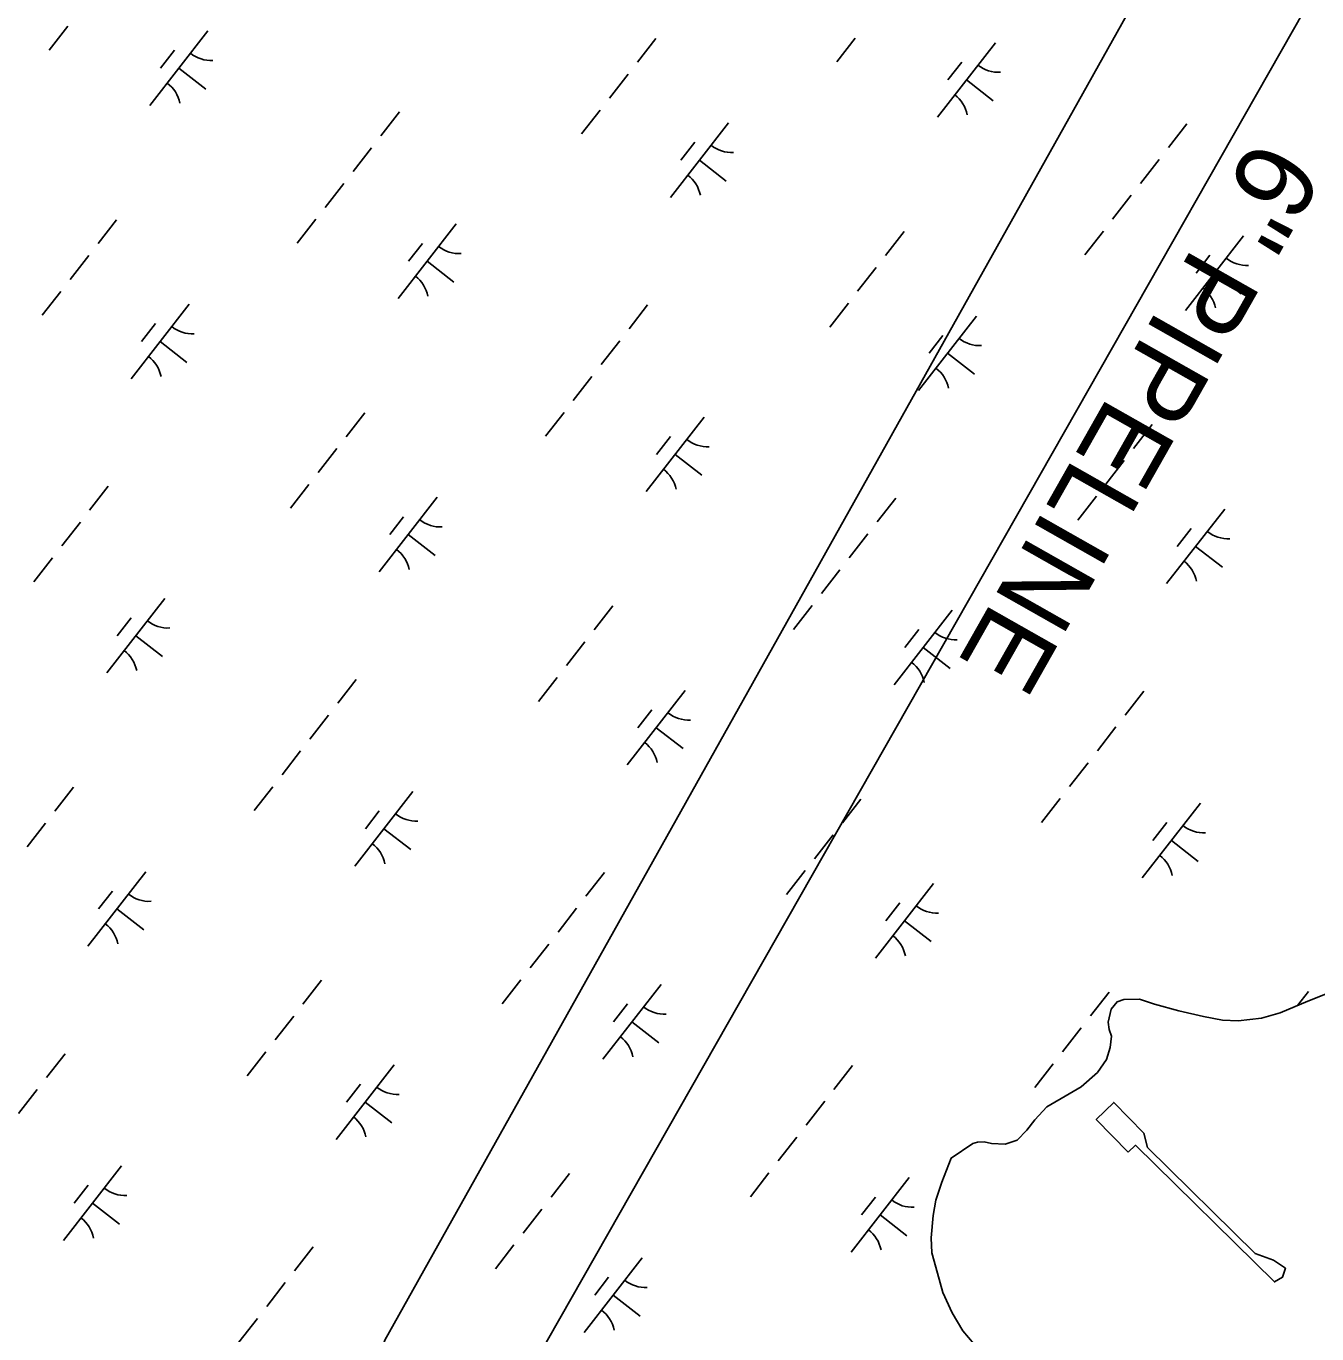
# Model space of a CAD drawing. Extents: x 3888273 to 3909528, y 158682 to 181032.
# Drawn here: x 3902718 to 3903401, y 170026 to 170718 of the extents above; entities that cross this region are included whole.
import ezdxf

# ---------------------------------------------------------------- set-up
doc = ezdxf.new("R2010")
doc.units = 0
for name, color, linetype in [('V-CHAN-DOCK', 7, 'Continuous'), ('V-TOPO-SHOR', 7, 'Continuous'), ('V-UTIL-IDEN', 7, 'Continuous'), ('V-UTIL-LINE', 7, 'Continuous'), ('V-WETL-SWMP', 7, 'Continuous')]:
    doc.layers.add(name, color=color, linetype=linetype)

msp = doc.modelspace()

# ---------------------------------------------------------------- linework, layer by layer
at = {"layer": 'V-CHAN-DOCK'}
msp.add_lwpolyline([(3903300.72, 170122.61), (3903283.87, 170139.9), (3903293.1, 170148.9), (3903308.92, 170132.68), (3903311.02, 170125.1), (3903367.98, 170068.93), (3903377.54, 170065.46), (3903383.94, 170061.15), (3903382.4, 170056.38), (3903378.06, 170053.95), (3903304.65, 170126.22), (3903300.72, 170122.61)], dxfattribs=at)
at = {"layer": 'V-TOPO-SHOR'}
msp.add_lwpolyline([(3903219.27, 170021.05), (3903213.24, 170028.13), (3903207.58, 170037.61), (3903202.7, 170048.28), (3903199.81, 170058.58), (3903196.92, 170069.27), (3903196.44, 170077.21), (3903197.5, 170089.14), (3903199.01, 170097.1), (3903202.09, 170106.67), (3903207.12, 170119.43), (3903218.56, 170127.1), (3903220.93, 170127.92), (3903224.51, 170127.96), (3903228.49, 170127.21), (3903235.64, 170126.88), (3903241.98, 170128.94), (3903247.08, 170134.15), (3903251.4, 170139.76), (3903257.68, 170146.58), (3903269.53, 170153.46), (3903275.84, 170157.1), (3903284.5, 170164.74), (3903289.2, 170171.54), (3903291.12, 170177.92), (3903291.85, 170183.88), (3903290.62, 170187.45), (3903290.18, 170191.41), (3903291.7, 170198.18), (3903294.84, 170202.19), (3903298.4, 170203.42), (3903306.74, 170203.5), (3903314.71, 170200.8), (3903327.46, 170197.36), (3903340.6, 170194.32), (3903350.55, 170192.44), (3903358.9, 170192.13), (3903371.2, 170193.45), (3903381.1, 170196.34), (3903395.73, 170202.45), (3903406.81, 170206.94)], dxfattribs=at)
at = {"layer": 'V-UTIL-LINE'}
for points in [[(3905528.73, 173697.07), (3904376.91, 172459.2), (3904350.43, 172426.1), (3904072.41, 171916.39), (3903483.26, 170883.72), (3902993.41, 170023.17), (3902953.69, 169950.36), (3902854.4, 169652.47), (3902708.76, 169268.53)], [(3902927.21, 169208.96), (3902847.78, 169559.8), (3902827.92, 169778.25), (3902907.35, 170023.17), (3903370.73, 170850.63), (3904006.21, 172022.3), (3904694.65, 172743.84), (3905561.82, 173663.97)]]:
    msp.add_lwpolyline(points, dxfattribs=at)
at = {"layer": 'V-WETL-SWMP'}
for p, q in [((3902739.65, 170718.23), (3902729.82, 170705.61)), ((3902813.79, 170715.76), (3902783.09, 170676.3)), ((3902796.03, 170705.5), (3902788.66, 170696.03)), ((3903050.85, 170711.77), (3903041.03, 170699.14)), ((3903156.31, 170712.01), (3903146.49, 170699.38)), ((3903230.46, 170709.54), (3903199.75, 170670.07)), ((3903212.7, 170699.28), (3903205.33, 170689.81)), ((3902798.44, 170696.03), (3902812.64, 170684.98)), ((3903036.11, 170692.82), (3903026.29, 170680.2)), ((3903215.11, 170689.8), (3903229.31, 170678.75)), ((3902915.14, 170672.92), (3902905.32, 170660.29)), ((3903021.38, 170673.88), (3903011.55, 170661.26)), ((3903089.22, 170667.09), (3903058.51, 170627.62)), ((3903331.81, 170666.69), (3903321.98, 170654.06)), ((3903071.46, 170656.83), (3903064.09, 170647.36)), ((3902900.4, 170653.97), (3902890.58, 170641.35)), ((3903073.86, 170647.36), (3903088.07, 170636.3)), ((3903317.07, 170647.75), (3903307.25, 170635.12)), ((3902885.67, 170635.03), (3902875.84, 170622.4)), ((3903302.33, 170628.81), (3903292.51, 170616.18)), ((3902765.46, 170615.85), (3902755.64, 170603.22)), ((3902870.93, 170616.09), (3902861.1, 170603.46)), ((3902945.07, 170613.62), (3902914.37, 170574.15)), ((3903182.13, 170609.62), (3903172.31, 170596.99)), ((3903287.6, 170609.86), (3903277.77, 170597.24)), ((3902927.31, 170603.36), (3902919.94, 170593.89)), ((3903361.74, 170607.39), (3903331.03, 170567.93)), ((3902750.73, 170596.91), (3902740.9, 170584.28)), ((3903343.98, 170597.13), (3903336.61, 170587.66)), ((3902929.72, 170593.89), (3902943.93, 170582.83)), ((3903167.39, 170590.68), (3903157.57, 170578.05)), ((3903346.39, 170587.66), (3903360.59, 170576.61)), ((3902735.99, 170577.96), (3902726.16, 170565.34)), ((3902803.83, 170571.17), (3902773.13, 170531.71)), ((3903046.42, 170570.77), (3903036.6, 170558.14)), ((3903152.66, 170571.74), (3903142.83, 170559.11)), ((3902786.07, 170560.91), (3902778.7, 170551.44)), ((3903220.5, 170564.94), (3903189.79, 170525.48)), ((3903202.74, 170554.68), (3903195.37, 170545.21)), ((3902788.48, 170551.44), (3902802.68, 170540.38)), ((3903031.68, 170551.83), (3903021.86, 170539.2)), ((3903205.15, 170545.21), (3903219.35, 170534.16)), ((3903016.95, 170532.89), (3903007.12, 170520.26)), ((3902896.75, 170513.7), (3902886.92, 170501.08)), ((3903002.21, 170513.95), (3902992.38, 170501.32)), ((3903076.35, 170511.47), (3903045.65, 170472.01)), ((3903313.41, 170507.48), (3903303.59, 170494.85)), ((3903058.59, 170501.21), (3903051.23, 170491.74)), ((3902882.01, 170494.76), (3902872.18, 170482.13)), ((3903061, 170491.74), (3903075.21, 170480.69)), ((3903298.68, 170488.54), (3903288.85, 170475.91)), ((3902761.04, 170474.85), (3902751.21, 170462.22)), ((3902867.27, 170475.82), (3902857.44, 170463.19)), ((3902935.11, 170469.02), (3902904.41, 170429.56)), ((3903177.7, 170468.63), (3903167.88, 170456)), ((3903283.94, 170469.59), (3903274.11, 170456.97)), ((3902917.35, 170458.77), (3902909.98, 170449.29)), ((3903351.78, 170462.8), (3903321.07, 170423.34)), ((3902746.3, 170455.91), (3902736.47, 170443.28)), ((3902919.76, 170449.29), (3902933.96, 170438.24)), ((3903162.97, 170449.68), (3903153.14, 170437.06)), ((3903334.02, 170452.54), (3903326.65, 170443.07)), ((3903336.43, 170443.07), (3903350.63, 170432.01)), ((3902731.56, 170436.97), (3902721.73, 170424.34)), ((3903148.23, 170430.74), (3903138.4, 170418.11)), ((3902790.96, 170415.55), (3902760.26, 170376.09)), ((3903028.03, 170411.56), (3903018.2, 170398.93)), ((3903133.49, 170411.8), (3903123.66, 170399.17)), ((3903207.63, 170409.33), (3903176.93, 170369.87)), ((3902773.21, 170405.3), (3902765.84, 170395.82)), ((3902775.61, 170395.82), (3902789.82, 170384.77)), ((3903189.88, 170399.07), (3903182.51, 170389.6)), ((3903013.29, 170392.62), (3903003.46, 170379.99)), ((3903192.28, 170389.6), (3903206.49, 170378.54)), ((3902998.55, 170373.67), (3902988.73, 170361.05)), ((3902892.32, 170372.71), (3902882.49, 170360.08)), ((3903066.39, 170366.88), (3903035.69, 170327.42)), ((3903308.98, 170366.48), (3903299.16, 170353.85)), ((3902877.58, 170353.77), (3902867.75, 170341.14)), ((3903048.63, 170356.62), (3903041.27, 170347.15)), ((3903051.04, 170347.15), (3903065.25, 170336.09)), ((3903294.25, 170347.54), (3903284.42, 170334.91)), ((3902862.84, 170334.82), (3902853.01, 170322.2)), ((3903279.51, 170328.6), (3903269.68, 170315.97)), ((3902742.64, 170315.64), (3902732.81, 170303.01)), ((3902848.1, 170315.88), (3902838.28, 170303.25)), ((3902922.25, 170313.41), (3902891.54, 170273.95)), ((3903159.31, 170309.41), (3903149.48, 170296.79)), ((3903264.77, 170309.66), (3903254.94, 170297.03)), ((3903338.91, 170307.18), (3903308.21, 170267.72)), ((3902904.49, 170303.15), (3902897.12, 170293.68)), ((3902727.9, 170296.7), (3902718.08, 170284.07)), ((3902906.89, 170293.68), (3902921.1, 170282.62)), ((3903144.57, 170290.47), (3903134.74, 170277.84)), ((3903321.16, 170296.93), (3903313.79, 170287.45)), ((3903323.56, 170287.45), (3903337.77, 170276.4)), ((3902781, 170270.96), (3902750.3, 170231.5)), ((3903023.6, 170270.56), (3903013.77, 170257.93)), ((3903129.83, 170271.53), (3903120.01, 170258.9)), ((3903197.67, 170264.73), (3903166.97, 170225.27)), ((3902763.25, 170260.7), (3902755.88, 170251.23)), ((3902765.65, 170251.23), (3902779.86, 170240.18)), ((3903008.86, 170251.62), (3902999.03, 170238.99)), ((3903179.91, 170254.48), (3903172.55, 170245.01)), ((3903182.32, 170245), (3903196.53, 170233.95)), ((3902994.12, 170232.68), (3902984.3, 170220.05)), ((3902873.92, 170213.49), (3902864.09, 170200.87)), ((3902979.38, 170213.74), (3902969.56, 170201.11)), ((3903053.53, 170211.26), (3903022.82, 170171.8)), ((3903290.59, 170207.27), (3903280.76, 170194.64)), ((3903396.05, 170207.51), (3903390.37, 170200.21)), ((3903035.77, 170201.01), (3903028.4, 170191.54)), ((3903294.84, 170202.19), (3903291.7, 170198.18)), ((3903298.4, 170203.42), (3903294.84, 170202.19)), ((3903306.74, 170203.5), (3903298.4, 170203.42)), ((3903314.71, 170200.8), (3903306.74, 170203.5)), ((3903327.46, 170197.36), (3903314.71, 170200.8)), ((3903395.73, 170202.45), (3903381.1, 170196.34)), ((3903406.81, 170206.94), (3903395.73, 170202.45)), ((3902859.18, 170194.55), (3902849.36, 170181.92)), ((3903291.7, 170198.18), (3903290.18, 170191.41)), ((3903340.6, 170194.32), (3903327.46, 170197.36)), ((3903350.55, 170192.44), (3903340.6, 170194.32)), ((3903371.2, 170193.45), (3903358.9, 170192.13)), ((3903381.1, 170196.34), (3903371.2, 170193.45)), ((3903038.17, 170191.53), (3903052.38, 170180.48)), ((3903275.85, 170188.33), (3903266.02, 170175.7)), ((3903290.18, 170191.41), (3903290.62, 170187.44)), ((3903290.62, 170187.44), (3903291.85, 170183.88)), ((3903358.9, 170192.13), (3903350.55, 170192.44)), ((3903291.85, 170183.88), (3903291.12, 170177.92)), ((3902738.21, 170174.64), (3902728.38, 170162.02)), ((3902844.44, 170175.61), (3902834.62, 170162.98)), ((3903291.12, 170177.92), (3903289.2, 170171.54)), ((3902912.28, 170168.81), (3902881.58, 170129.35)), ((3903154.88, 170168.42), (3903145.05, 170155.79)), ((3903261.11, 170169.39), (3903251.29, 170156.76)), ((3903289.2, 170171.54), (3903284.5, 170164.74)), ((3903284.5, 170164.74), (3903275.84, 170157.1)), ((3902723.47, 170155.7), (3902713.65, 170143.07)), ((3902894.53, 170158.56), (3902887.16, 170149.09)), ((3903269.53, 170153.46), (3903257.68, 170146.58)), ((3903275.84, 170157.1), (3903269.53, 170153.46)), ((3902896.93, 170149.08), (3902911.14, 170138.03)), ((3903140.14, 170149.48), (3903130.31, 170136.85)), ((3903257.68, 170146.58), (3903251.4, 170139.76)), ((3903251.4, 170139.76), (3903247.09, 170134.15)), ((3903247.09, 170134.15), (3903241.98, 170128.94)), ((3903125.4, 170130.53), (3903115.58, 170117.91)), ((3903218.56, 170127.1), (3903207.12, 170119.43)), ((3903220.93, 170127.92), (3903218.56, 170127.1)), ((3903224.51, 170127.96), (3903220.93, 170127.92)), ((3903228.49, 170127.21), (3903224.51, 170127.96)), ((3903235.64, 170126.88), (3903228.49, 170127.21)), ((3903241.98, 170128.94), (3903235.64, 170126.88)), ((3903207.12, 170119.43), (3903202.09, 170106.67)), ((3902768.14, 170115.34), (3902737.44, 170075.88)), ((3903005.2, 170111.35), (3902995.38, 170098.72)), ((3903110.66, 170111.59), (3903100.84, 170098.96)), ((3902750.38, 170105.09), (3902743.01, 170095.62)), ((3903184.81, 170109.12), (3903154.1, 170069.66)), ((3903202.09, 170106.67), (3903199.01, 170097.1)), ((3903167.05, 170098.86), (3903159.68, 170089.39)), ((3903199.01, 170097.1), (3903197.51, 170089.14)), ((3902752.79, 170095.61), (3902766.99, 170084.56)), ((3902990.46, 170092.41), (3902980.64, 170079.78)), ((3903169.45, 170089.39), (3903183.66, 170078.33)), ((3903197.51, 170089.14), (3903196.44, 170077.21)), ((3903196.44, 170077.21), (3903196.92, 170069.27)), ((3902869.49, 170072.5), (3902859.67, 170059.87)), ((3902975.72, 170073.47), (3902965.9, 170060.84)), ((3903196.92, 170069.27), (3903199.81, 170058.58)), ((3903043.57, 170066.67), (3903012.86, 170027.21)), ((3903025.81, 170056.41), (3903018.44, 170046.94)), ((3903199.81, 170058.58), (3903202.7, 170048.28)), ((3902854.75, 170053.56), (3902844.93, 170040.93)), ((3903202.7, 170048.28), (3903207.58, 170037.61)), ((3903028.21, 170046.94), (3903042.42, 170035.89)), ((3902840.01, 170034.62), (3902830.19, 170021.99)), ((3903207.58, 170037.61), (3903213.24, 170028.13)), ((3903213.24, 170028.13), (3903219.27, 170021.05))]:
    msp.add_line(p, q, dxfattribs=at)
for centre, start, end in [((3902815.59, 170717.68), 231.34298, 272.88664), ((3903232.25, 170711.46), 231.34298, 272.88664), ((3902781.66, 170674.08), 11.34298, 52.88663), ((3903198.33, 170667.86), 11.34298, 52.88663), ((3903091.01, 170669.01), 231.34298, 272.88664), ((3903057.09, 170625.41), 11.34298, 52.88663), ((3902946.87, 170615.54), 231.34298, 272.88664), ((3903363.54, 170609.31), 231.34298, 272.88664), ((3902912.94, 170571.94), 11.34298, 52.88663), ((3903329.61, 170565.71), 11.34298, 52.88663), ((3902805.63, 170573.09), 231.34298, 272.88664), ((3903222.29, 170566.87), 231.34298, 272.88664), ((3902771.7, 170529.49), 11.34298, 52.88663), ((3903188.37, 170523.27), 11.34298, 52.88663), ((3903078.15, 170513.4), 231.34298, 272.88664), ((3903044.23, 170469.8), 11.34298, 52.88663), ((3902936.91, 170470.95), 231.34298, 272.88664), ((3903353.58, 170464.72), 231.34298, 272.88664), ((3902902.98, 170427.35), 11.34298, 52.88663), ((3903319.65, 170421.12), 11.34298, 52.88663), ((3902792.76, 170417.48), 231.34298, 272.88664), ((3903209.43, 170411.25), 231.34298, 272.88664), ((3902758.84, 170373.88), 11.34298, 52.88663), ((3903175.51, 170367.65), 11.34298, 52.88663), ((3903068.19, 170368.8), 231.34298, 272.88664), ((3903034.26, 170325.2), 11.34298, 52.88663), ((3902924.04, 170315.33), 231.34298, 272.88664), ((3903340.71, 170309.11), 231.34298, 272.88664), ((3902890.12, 170271.73), 11.34298, 52.88663), ((3903306.79, 170265.51), 11.34298, 52.88663), ((3902782.8, 170272.88), 231.34298, 272.88664), ((3903199.47, 170266.66), 231.34298, 272.88664), ((3902748.88, 170229.28), 11.34298, 52.88663), ((3903165.55, 170223.06), 11.34298, 52.88663), ((3903055.32, 170213.19), 231.34298, 272.88664), ((3903021.4, 170169.59), 11.34298, 52.88663), ((3902914.08, 170170.74), 231.34298, 272.88664), ((3902880.16, 170127.14), 11.34298, 52.88663), ((3902769.94, 170117.27), 231.34298, 272.88664), ((3903186.6, 170111.04), 231.34298, 272.88664), ((3902736.01, 170073.67), 11.34298, 52.88663), ((3903152.68, 170067.44), 11.34298, 52.88663), ((3903045.36, 170068.59), 231.34298, 272.88664), ((3903011.44, 170024.99), 11.34298, 52.88663)]:
    msp.add_arc(centre, 17.62, start, end, dxfattribs=at)

# ---------------------------------------------------------------- texts
at = {"layer": 'V-UTIL-IDEN'}
msp.add_text('6" PIPELINE', height=41.9999, rotation=240.45671, dxfattribs=at).set_placement((3903368.01, 170660.4))

doc.saveas('drawing.dxf')
